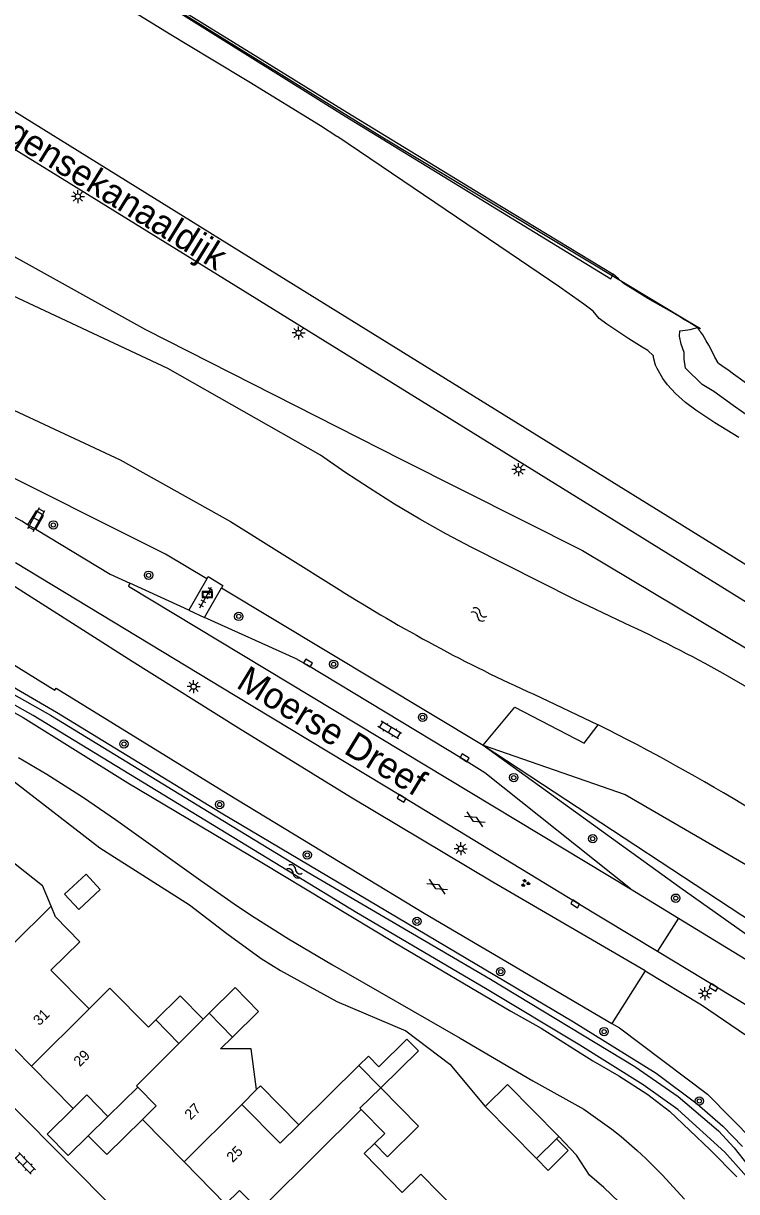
# Model space of a CAD drawing. Extents: x 128000 to 131008, y 398996 to 402500.
# Drawn here: x 129908.8 to 129977.1, y 399376.8 to 399488.7 of the extents above; entities that cross this region are included whole.
import ezdxf

# ---------------------------------------------------------------- set-up
doc = ezdxf.new("R2010")
doc.units = 0
for name, color, linetype in [('gg-anno-huisnummerreeks BGT', 7, 'Continuous'), ('gg-anno-openbare ruimte label', 7, 'Continuous'), ('gg-bbg-gedigitaliseerde bebouwing', 7, 'Continuous'), ('gg-bbg-gedigitaliseerde bijgebouw', 7, 'Continuous'), ('gg-bbg-hoofdgebouw', 7, 'Continuous'), ('gg-bbg-luifel en loopbrug', 7, 'Continuous'), ('gg-bbg-tussenscheiding', 7, 'Continuous'), ('gg-knt-BGT kruinlijn', 7, 'Continuous'), ('gg-knt-bovenkant onderkant talud', 7, 'Continuous'), ('gg-knt-verharding', 7, 'Continuous'), ('gg-kntw-beschoeiing', 7, 'Continuous'), ('gg-kntw-bovenkant insteek waterloop', 7, 'Continuous'), ('gg-kntw-waterlijn', 7, 'Continuous'), ('gt-grn-groengrens', 7, 'Continuous'), ('gt-grn-weggrens', 7, 'Continuous'), ('gt-symb-boom', 7, 'Continuous'), ('gt-symb-gesloten verharding', 7, 'Continuous'), ('gt-symb-groenvak', 7, 'Continuous'), ('gt-symb-informatiebord', 7, 'Continuous'), ('gt-symb-klinker verharding', 7, 'Continuous'), ('gt-symb-kolk', 7, 'Continuous'), ('gt-symb-lichtmast', 7, 'Continuous'), ('gt-symb-tegel verharding', 7, 'Continuous'), ('gt-symb-watersymbool', 7, 'Continuous'), ('gx-grn-maaiveld', 7, 'Continuous')]:
    doc.layers.add(name, color=color, linetype=linetype)

# ---------------------------------------------------------------- blocks, each defined once
blk = doc.blocks.new('gt0-LMAST')
at = {"layer": 'gt-symb-lichtmast'}
for p, q in [((-0.18, 0.17), (-0.45, 0.44)), ((-0.01, 0.25), (-0.01, 0.62)), ((0.17, 0.17), (0.44, 0.44)), ((-0.26, 0), (-0.63, 0)), ((-0.18, -0.18), (-0.45, -0.45)), ((-0.01, -0.25), (-0.01, -0.63)), ((0.44, -0.45), (0.17, -0.18)), ((0.24, 0), (0.62, 0))]:
    blk.add_line(p, q, dxfattribs=at)
blk.add_circle((-0.01, 0), 0.25, dxfattribs=at)
blk = doc.blocks.new('gt0-KL1')
at = {"layer": 'gt-symb-klinker verharding'}
for p, q in [((-1.15, 0.3), (1.15, 0.3)), ((-1, -0.3), (-1, 0.3)), ((-0.5, 0.3), (-0.5, 0.45)), ((0, -0.3), (0, 0.3)), ((0.5, 0.3), (0.5, 0.45)), ((1, -0.3), (1, 0.3)), ((-1.15, -0.3), (1.15, -0.3)), ((-0.5, -0.45), (-0.5, -0.3)), ((0.5, -0.45), (0.5, -0.3))]:
    blk.add_line(p, q, dxfattribs=at)
blk = doc.blocks.new('gt0-BOOM')
at = {"layer": 'gt-symb-boom'}
for radius in [0.4, 0.2]:
    blk.add_circle((0, 0), radius, dxfattribs=at)
blk = doc.blocks.new('gt0-KOLK')
at = {"layer": 'gt-symb-kolk'}
blk.add_lwpolyline([(0, 0), (0.38, 0), (0.38, 0.4), (-0.38, 0.4), (-0.38, 0), (0, 0)], dxfattribs=at)
blk = doc.blocks.new('gt0-WA')
at = {"layer": 'gt-symb-watersymbool'}
for centre, start, end in [((-0.32, 0.02), 28.0725, 151.9275), ((0.43, 0.42), 208.0725, 331.9275), ((-0.32, -0.43), 28.0725, 151.9275), ((0.43, -0.03), 208.0725, 331.9275)]:
    blk.add_arc(centre, 0.425, start, end, dxfattribs=at)
blk = doc.blocks.new('gt0-TEG1')
at = {"layer": 'gt-symb-tegel verharding'}
for p, q in [((-1.13, 0), (1.12, 0)), ((-0.9, -0.25), (-0.9, 0.25)), ((-0.45, -0.25), (-0.45, 0.25)), ((0, -0.25), (0, 0.25)), ((0.45, -0.25), (0.45, 0.25)), ((0.9, -0.25), (0.9, 0.25))]:
    blk.add_line(p, q, dxfattribs=at)
blk = doc.blocks.new('gt0-IBORD')
at = {"layer": 'gt-symb-informatiebord'}
blk.add_lwpolyline([(-0.5, 0.29), (-0.5, -0.29), (0.5, -0.29), (0.5, 0.29), (-0.5, 0.29)], dxfattribs=at)
blk.add_lwpolyline([(-0.42, -0.21), (0.42, -0.21), (0.42, 0.21), (-0.42, 0.21)], close=True, dxfattribs=at)
blk = doc.blocks.new('gt0-GESVH1')
at = {"layer": 'gt-symb-gesloten verharding'}
for p, q in [((-0.99, -0.26), (0.01, 0.24)), ((0.01, -0.26), (-0.99, 0.24)), ((0.01, 0.24), (1.01, -0.26)), ((1.01, 0.24), (0.01, -0.26))]:
    blk.add_line(p, q, dxfattribs=at)
blk = doc.blocks.new('gt0-GRVAK')
at = {"layer": 'gt-symb-groenvak'}
for p, q in [((-0.11, 0.19), (-0.23, 0.24)), ((-0.18, 0.15), (0.09, 0.15)), ((-0.09, 0.21), (-0.16, 0.32)), ((-0.05, 0.21), (-0.05, 0.39)), ((0, 0.21), (0.06, 0.32)), ((0.01, 0.19), (0.13, 0.24)), ((0.26, -0.05), (0.2, 0.06)), ((0.3, -0.05), (0.3, 0.13)), ((0.35, -0.05), (0.41, 0.06)), ((-0.25, -0.23), (-0.36, -0.18)), ((-0.32, -0.26), (-0.05, -0.26)), ((-0.23, -0.21), (-0.29, -0.1)), ((-0.18, -0.2), (-0.18, -0.02)), ((-0.14, -0.21), (-0.07, -0.1)), ((-0.12, -0.23), (0, -0.18)), ((0.24, -0.07), (0.12, -0.02)), ((0.17, -0.11), (0.44, -0.11)), ((0.37, -0.07), (0.49, -0.02))]:
    blk.add_line(p, q, dxfattribs=at)

msp = doc.modelspace()

# ---------------------------------------------------------------- linework, layer by layer
at = {"layer": 'gg-bbg-gedigitaliseerde bebouwing'}
for p, q in [((129903.79, 399411.47), (129910.63, 399406.1)), ((129911.43, 399397.98), (129915.08, 399394.28)), ((129926.02, 399393.31), (129926.58, 399393.86)), ((129940.94, 399388.85), (129935.17, 399383.17)), ((129929.71, 399385.14), (129931.14, 399386.55)), ((129942.43, 399381.39), (129943.42, 399382.36))]:
    msp.add_line(p, q, dxfattribs=at)
for points in [[(129921.47, 399393.23), (129920.76, 399392.53), (129917.08, 399396.26), (129915.08, 399394.28)], [(129931.14, 399386.55), (129930.6, 399390.47), (129927.69, 399390.46)], [(129929.71, 399385.14), (129933.39, 399381.42), (129935.17, 399383.17)], [(129945.09, 399376.71), (129941.45, 399380.42), (129942.43, 399381.39)]]:
    msp.add_lwpolyline(points, dxfattribs=at)
at = {"layer": 'gg-bbg-gedigitaliseerde bijgebouw'}
for p, q in [((129953.04, 399384.93), (129957.95, 399379.94)), ((129957.95, 399379.94), (129959.89, 399381.85)), ((129959.89, 399381.85), (129960.09, 399382.05))]:
    msp.add_line(p, q, dxfattribs=at)
for points in [[(129912.73, 399405.28), (129914.79, 399407.18), (129916.15, 399405.71), (129914.09, 399403.81), (129912.73, 399405.28)], [(129921.47, 399393.23), (129923.82, 399395.55), (129926.02, 399393.31)], [(129928.83, 399391.58), (129931.33, 399394.03), (129929.07, 399396.32), (129926.58, 399393.86)], [(129960.09, 399382.05), (129955.18, 399387.04), (129953.04, 399384.93)]]:
    msp.add_lwpolyline(points, dxfattribs=at)
at = {"layer": 'gg-bbg-hoofdgebouw'}
for p, q in [((129911.45, 399404.11), (129910.63, 399406.1)), ((129911.86, 399403.11), (129911.45, 399404.11)), ((129909.56, 399388.79), (129905.58, 399392.83)), ((129928.83, 399391.58), (129927.69, 399390.46)), ((129909.56, 399388.79), (129913.54, 399384.75)), ((129940.94, 399388.85), (129943.03, 399386.73)), ((129916.88, 399383.98), (129919.76, 399386.79)), ((129943.03, 399386.73), (129941.04, 399384.77)), ((129941.04, 399384.77), (129941.15, 399384.66)), ((129941.15, 399384.66), (129943.42, 399382.36)), ((129924.18, 399379.64), (129920.19, 399383.7))]:
    msp.add_line(p, q, dxfattribs=at)
for points in [[(129911.86, 399403.11), (129914.21, 399400.72), (129911.43, 399397.98)], [(129920.19, 399383.7), (129921.52, 399384.99), (129919.76, 399386.79)], [(129913.54, 399384.75), (129914.87, 399386.05), (129916.88, 399383.98)], [(129931.39, 399374.96), (129929.49, 399376.89), (129928.17, 399375.59), (129924.18, 399379.64)]]:
    msp.add_lwpolyline(points, dxfattribs=at)
at = {"layer": 'gg-bbg-luifel en loopbrug'}
msp.add_line((129915, 399382.13), (129916.88, 399383.98), dxfattribs=at)
for points in [[(129943.03, 399386.73), (129946.64, 399390.28), (129945.54, 399391.4), (129942.84, 399388.74), (129941.85, 399389.75), (129940.94, 399388.85)], [(129931.14, 399386.55), (129931.5, 399386.9), (129935.17, 399383.17)], [(129942.43, 399381.39), (129943.69, 399380.11), (129946.66, 399383.04), (129943.03, 399386.73)], [(129913.54, 399384.75), (129911.05, 399382.29), (129913.08, 399380.23), (129915, 399382.13)], [(129920.19, 399383.7), (129916.77, 399380.33), (129915, 399382.13)], [(129957.95, 399379.94), (129959.07, 399378.81), (129961.01, 399380.72), (129959.89, 399381.85)], [(129950.51, 399374.76), (129946.86, 399378.46), (129945.09, 399376.71)]]:
    msp.add_lwpolyline(points, dxfattribs=at)
at = {"layer": 'gg-bbg-tussenscheiding'}
for p, q in [((129907.7, 399400.41), (129911.45, 399404.11)), ((129909.56, 399388.79), (129915.08, 399394.28)), ((129923.68, 399390.98), (129926.02, 399393.31)), ((129926.58, 399393.86), (129928.83, 399391.58)), ((129921.47, 399393.23), (129923.68, 399390.98)), ((129924.18, 399379.64), (129929.71, 399385.14))]:
    msp.add_line(p, q, dxfattribs=at)
for points in [[(129919.76, 399386.79), (129919.62, 399386.93), (129923.68, 399390.98)], [(129932.23, 399375.54), (129932.11, 399375.67), (129941.15, 399384.66)]]:
    msp.add_lwpolyline(points, dxfattribs=at)
at = {"layer": 'gg-knt-BGT kruinlijn'}
msp.add_line((129927.76, 399434.62), (129952.84, 399419.54), dxfattribs=at)
for points in [[(129882.06, 399473.15), (129884.16, 399475.83), (129893.85, 399474.15), (129920.5, 399459.36), (129945.01, 399446.9), (129962.37, 399438.19), (129987.34, 399423.27), (130007.53, 399411.1)], [(129926.35, 399435.47), (129922.39, 399437.85), (129886.07, 399456)], [(129952.84, 399419.54), (129966.47, 399414.82), (129980, 399406.97), (129994.48, 399397.23)]]:
    msp.add_lwpolyline(points, dxfattribs=at)
at = {"layer": 'gg-knt-bovenkant onderkant talud'}
for points in [[(129867.28, 399425.54), (129868.82, 399426.54), (129869.71, 399427.04), (129870.7, 399427.25), (129872.17, 399427.88), (129873.6, 399428.3), (129875.47, 399427.99), (129877.32, 399427.43), (129879.88, 399426.69), (129890.08, 399424.15), (129893.44, 399422.81), (129897.22, 399421.43), (129901.93, 399419.39), (129906.65, 399415.83), (129907.52, 399416.35), (129916.11, 399409.72), (129924.71, 399404.26), (129928.27, 399401.51), (129931.57, 399399.11), (129933.42, 399397.95), (129938.82, 399394.98), (129945.44, 399392.17), (129949.64, 399388.98), (129953.04, 399384.93)], [(129952.84, 399419.54), (129971.71, 399405.94), (129981.31, 399399.13), (129990.04, 399392.05)], [(129952.84, 399419.54), (129984.43, 399398.8), (129990.74, 399393.7)], [(129908.33, 399418.35), (129911.03, 399416.76), (129914.54, 399414.53), (129917.62, 399412.44), (129925.79, 399406.58), (129929.3, 399404.14), (129930.91, 399403.08), (129934.2, 399401.01), (129938.41, 399398.49), (129950.65, 399391.49), (129957.62, 399387.38), (129962.5, 399384.68), (129965.19, 399382.76), (129966.07, 399382.05), (129967.61, 399380.73), (129968.43, 399379.96), (129969.99, 399378.4), (129972.14, 399376.07)], [(129972.44, 399368.23), (129971.32, 399369.7), (129970.03, 399371.23), (129967.9, 399373.62), (129965.84, 399375.81), (129964.4, 399377.19), (129963.05, 399378.35), (129961.78, 399380.29), (129960.09, 399382.05)]]:
    msp.add_lwpolyline(points, dxfattribs=at)
at = {"layer": 'gg-knt-verharding'}
for p, q in [((129909.98, 399440.23), (129909.19, 399440.66)), ((129924.64, 399432.49), (129918.99, 399435.05)), ((129926.35, 399435.47), (129924.64, 399432.49)), ((129926.15, 399431.79), (129927.76, 399434.62)), ((129924.64, 399432.49), (129926.15, 399431.79)), ((129966.96, 399405.79), (129971.58, 399402.97)), ((129969.57, 399399.81), (129981.23, 399392.75))]:
    msp.add_line(p, q, dxfattribs=at)
for points in [[(130042.83, 399400.33), (130030.34, 399405.52), (130024.79, 399408.33), (130016.81, 399412.88), (130006.59, 399419.1), (129976.83, 399437.55), (129931.27, 399465.75), (129892.44, 399489.82), (129879.68, 399497.69)], [(129890.39, 399487.47), (129929.15, 399463.53), (129975.31, 399434.96), (130004.6, 399416.81), (130021.31, 399406.56)], [(129909.98, 399440.23), (129910.72, 399441.55), (129910.01, 399441.99), (129909.19, 399440.66)], [(129909.98, 399440.23), (129917.1, 399435.93), (129918.99, 399435.05)], [(129908.04, 399437.04), (129929.08, 399424.3), (129945.13, 399414.63), (129961.77, 399404.52), (129969.57, 399399.81)], [(129968.38, 399397.92), (129953.76, 399406.42), (129940.14, 399414.55), (129929.39, 399421.17), (129919.2, 399427.55), (129906.24, 399435.8)], [(129918.99, 399435.05), (129918.87, 399434.76), (129966.96, 399405.79)], [(129926.35, 399435.47), (129926.48, 399435.7), (129927.89, 399434.85), (129927.76, 399434.62)], [(129901.16, 399431.35), (129903.94, 399429.66), (129911.81, 399424.83), (129911.94, 399425.02), (129928.41, 399414.85), (129947.21, 399403.46), (129965.19, 399392.89)], [(129966.96, 399405.79), (129953.01, 399416.88), (129950.96, 399418.16), (129935.96, 399427.25), (129934.93, 399427.83), (129926.15, 399431.79)], [(129971.58, 399402.97), (129981.52, 399396.91), (129982.11, 399396.69)], [(129894.47, 399398.37), (129921.32, 399371.24), (129928.81, 399370.84), (129949.47, 399349.84)], [(129968.38, 399397.92), (129973.78, 399394.66), (129981.6, 399389.34), (129987.99, 399384.51), (129994.2, 399378.28), (129998.11, 399373.21), (130000.52, 399369.16), (130004.46, 399360.42), (130007.41, 399349.49), (130008.09, 399346.56), (130009.26, 399342.47), (130009.65, 399341.3)], [(129965.19, 399392.89), (129965.9, 399392.47), (129974.34, 399386.12), (129981, 399379.39), (129986.73, 399371.33), (129991.46, 399362.81), (129994.97, 399353.81), (129998.11, 399342.18), (129998.98, 399339.36), (130000, 399336.6)]]:
    msp.add_lwpolyline(points, dxfattribs=at)
msp.add_arc((129873.36, 399379.61), 70.79, 59.5887, 68.1449, dxfattribs=at)
at = {"layer": 'gg-kntw-beschoeiing'}
for p, q in [((129972.44, 399460.19), (129973.69, 399459.47)), ((129957.71, 399424.42), (129963.88, 399421.48))]:
    msp.add_line(p, q, dxfattribs=at)
for points in [[(129698.6, 399629.32), (129797.73, 399567.94), (129943.14, 399477.81), (129972.44, 399460.19)], [(129966.38, 399431.24), (129961.58, 399433.52), (129951.77, 399438.47), (129949.26, 399439.79), (129946.79, 399441.18), (129944.36, 399442.64), (129941.96, 399444.15), (129939.59, 399445.71), (129937.26, 399447.33), (129922.62, 399455.61), (129906.74, 399463.06), (129891.12, 399470.14), (129887.72, 399470.27), (129886.87, 399469.05)], [(129886.04, 399467.85), (129885.21, 399466.66), (129886.61, 399462.74), (129888.39, 399461.27), (129890.82, 399459.58), (129918.05, 399446.89), (129928.63, 399440.97), (129939.04, 399434.47)], [(129993.88, 399415.13), (129989.48, 399418.11), (129985, 399420.98), (129980.46, 399423.75), (129975.85, 399426.4)]]:
    msp.add_lwpolyline(points, dxfattribs=at)
for centre, radius, start, end in [((130018.67, 399560.04), 148.69, 237.6195, 245.7954), ((129909.37, 399307.81), 135.96, 60.724, 65.206), ((129877.75, 399248.17), 193.53, 53.6151, 63.5742)]:
    msp.add_arc(centre, radius, start, end, dxfattribs=at)
at = {"layer": 'gg-kntw-bovenkant insteek waterloop'}
for points in [[(129867.25, 399437.28), (129869.81, 399437.38), (129872.98, 399436.96), (129876.61, 399436.24), (129880.39, 399435.37), (129884.48, 399434.24), (129888.16, 399433.11), (129892.25, 399431.98), (129898.43, 399429.83), (129901.19, 399428.7), (129906.96, 399425.62), (129911.97, 399422.7), (129927.75, 399413.07), (129961.52, 399393.04), (129969.44, 399388.12), (129973.37, 399385.2), (129975.82, 399383.05), (129977.71, 399381.11)], [(129860.75, 399432.27), (129864.64, 399434.37), (129866.49, 399435.03), (129868.58, 399435.38), (129871.34, 399435.33), (129874.41, 399434.71), (129877.78, 399433.89), (129889.38, 399430.81), (129893.06, 399429.63), (129896.28, 399428.45), (129900.93, 399426.5), (129908.75, 399422.2), (129918.81, 399415.95), (129931.63, 399408.31), (129944.35, 399400.63), (129955.49, 399394.07), (129958.4, 399392.43), (129963.36, 399389.3), (129965.86, 399387.87), (129968.62, 399386.08), (129970.71, 399384.49), (129974.59, 399380.8), (129977.15, 399378.19)]]:
    msp.add_lwpolyline(points, dxfattribs=at)
at = {"layer": 'gg-kntw-waterlijn'}
for points in [[(129861.03, 399433.47), (129863.41, 399435.2), (129866.56, 399436.51), (129869.81, 399436.84), (129876.64, 399435.67), (129889.06, 399432.32), (129895.79, 399430.11), (129902.85, 399427.21), (129911.37, 399422.43), (129926.6, 399413.13), (129935.97, 399407.41), (129953.55, 399397.13), (129967.37, 399388.78), (129971.54, 399385.89), (129975.41, 399382.61), (129976.89, 399380.99), (129984.76, 399371.03)], [(129979.64, 399376.49), (129976.01, 399380.57), (129971.5, 399384.65), (129968.18, 399387.02), (129962.11, 399390.82), (129953.07, 399396.23), (129940.74, 399403.48), (129909.73, 399422.38), (129904.64, 399425.23), (129902.29, 399426.54), (129895.06, 399429.64), (129889.38, 399431.44), (129876.51, 399434.85), (129872.06, 399435.82), (129869.55, 399436.15), (129866.58, 399435.81), (129863.49, 399434.59), (129861.24, 399433.1), (129861.03, 399433.47)]]:
    msp.add_lwpolyline(points, dxfattribs=at)
at = {"layer": 'gt-grn-groengrens'}
msp.add_lwpolyline([(129952.84, 399419.54), (129955.88, 399423.19), (129962.53, 399419.75), (129963.88, 399421.48)], dxfattribs=at)
at = {"layer": 'gt-grn-weggrens'}
for p, q in [((129971.58, 399402.97), (129969.57, 399399.81)), ((129968.38, 399397.92), (129965.19, 399392.89))]:
    msp.add_line(p, q, dxfattribs=at)
at = {"layer": 'gx-grn-maaiveld'}
for points in [[(129698.49, 399629.13), (129720.31, 399615.62), (129735.72, 399606.08), (129755.31, 399593.84), (129777.85, 399579.88), (129801.01, 399565.61), (129826.19, 399549.93), (129845.52, 399538.01), (129866.96, 399524.71), (129884.04, 399514.04), (129905.78, 399500.79), (129923.62, 399489.78), (129939.63, 399479.81), (129965.07, 399464.21), (129965.31, 399464.65)], [(129977.35, 399449), (129975.05, 399450.41), (129973.22, 399451.64), (129972.23, 399452.38), (129971.27, 399453.23), (129970.5, 399454.05), (129970.06, 399454.66), (129969.51, 399455.62), (129969.38, 399455.93), (129969.16, 399456.68), (129969.17, 399456.85), (129968.62, 399457.36), (129968.1, 399457.67), (129966.8, 399458.47), (129964.71, 399459.88), (129963.97, 399460.42), (129963.68, 399460.77), (129963.4, 399461.11), (129962.49, 399461.8), (129960.32, 399463.33), (129960.21, 399463.41), (129953.37, 399468.03), (129938.91, 399477.8), (129938.83, 399477.85), (129937.25, 399478.86), (129930.38, 399483.09), (129926.77, 399485.26), (129922.76, 399487.67), (129916.7, 399491.45)], [(129923.85, 399490.02), (129931.26, 399485.43), (129939.78, 399480.19), (129952.65, 399472.33), (129965.31, 399464.65)], [(129973.39, 399459.56), (129972.51, 399460.09), (129972.13, 399460.3), (129971.59, 399460.64), (129970.67, 399461.19), (129969.89, 399461.62), (129969.09, 399462.07), (129968.63, 399462.34), (129967.35, 399463.13), (129966.36, 399463.75), (129966.21, 399463.85), (129965.83, 399464.21), (129965.31, 399464.65)], [(130020.93, 399425), (130018.04, 399427.05), (130014.14, 399429.34), (130010.74, 399431.26), (130008.37, 399432.84), (130004.6, 399434.83), (130001.01, 399437.44), (129996.58, 399439.86), (129993.66, 399441.9), (129989.39, 399444.1), (129986.74, 399445.53), (129980.78, 399449.26), (129976.82, 399452.08), (129974.95, 399453.42), (129973.83, 399454.08), (129972.25, 399455.67), (129972.1, 399456.52), (129972.1, 399457.17), (129971.83, 399457.95), (129971.66, 399458.72), (129971.7, 399459.24), (129971.98, 399459.26), (129972.7, 399459.36), (129973.39, 399459.56)], [(129979.79, 399452.99), (129976.85, 399455.09), (129976.3, 399455.49), (129976.03, 399455.65), (129975.41, 399456.1), (129975.37, 399456.16), (129975.06, 399456.72), (129974.79, 399457.24), (129974.47, 399457.85), (129974.22, 399458.29), (129973.89, 399458.85), (129973.7, 399459.12), (129973.63, 399459.21), (129973.58, 399459.31), (129973.39, 399459.56)]]:
    msp.add_lwpolyline(points, dxfattribs=at)

# ---------------------------------------------------------------- block references
at = {"layer": 'gt-symb-boom'}
for p in [(129911.66, 399440.64), (129920.78, 399435.82), (129929.43, 399431.88), (129938.52, 399427.3), (129947.04, 399422.21), (129918.42, 399419.66), (129955.78, 399416.44), (129927.59, 399413.86), (129963.35, 399410.59), (129935.99, 399409.03), (129971.31, 399404.89), (129946.51, 399402.67), (129954.54, 399397.85), (129964.44, 399392.11), (129973.57, 399385.46)]:
    msp.add_blockref('gt0-BOOM', p, dxfattribs=at)
at = {"layer": 'gt-symb-gesloten verharding'}
for p, rotation in [((129952.06, 399412.46), -30.541098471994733), ((129948.44, 399406.01), -30.541098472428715)]:
    msp.add_blockref('gt0-GESVH1', p, dxfattribs=dict(at, rotation=rotation))
at = {"layer": 'gt-symb-groenvak'}
msp.add_blockref('gt0-GRVAK', (129956.88, 399406.33), dxfattribs=at)
at = {"layer": 'gt-symb-informatiebord'}
msp.add_blockref('gt0-IBORD', (129926.41, 399433.97), dxfattribs=at)
at = {"layer": 'gt-symb-klinker verharding'}
for p, rotation in [((129910.03, 399441.17), 60.92313647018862), ((129943.89, 399420.99), 148.8692008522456), ((129908.94, 399379.49), -45.36442053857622)]:
    msp.add_blockref('gt0-KL1', p, dxfattribs=dict(at, rotation=rotation))
at = {"layer": 'gt-symb-kolk'}
for p, rotation in [((129935.96, 399427.25), -31.20949091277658), ((129950.96, 399418.16), -31.877816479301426), ((129945.13, 399414.63), 148.94783928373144), ((129961.77, 399404.52), 148.74151469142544), ((129975.03, 399396.51), 148.79050908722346)]:
    msp.add_blockref('gt0-KOLK', p, dxfattribs=dict(at, rotation=rotation))
at = {"layer": 'gt-symb-lichtmast'}
for p in [(129914.02, 399472.1), (129935.16, 399459.03), (129956.24, 399445.95), (129925.11, 399425.15), (129950.71, 399409.63), (129974.11, 399395.76)]:
    msp.add_blockref('gt0-LMAST', p, dxfattribs=at)
at = {"layer": 'gt-symb-tegel verharding', "rotation": 60.84518962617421}
msp.add_blockref('gt0-TEG1', (129926.26, 399433.7), dxfattribs=at)
at = {"layer": 'gt-symb-watersymbool'}
for p, rotation in [((129952.38, 399432.1), -30.07902587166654), ((129934.71, 399407.49), -30.07902586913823)]:
    msp.add_blockref('gt0-WA', p, dxfattribs=dict(at, rotation=rotation))

# ---------------------------------------------------------------- texts
at = {"layer": 'gg-anno-huisnummerreeks BGT'}
for s, rotation, p in [('31', 44.6, (129910.31, 399392.62)), ('29', 44.6, (129914.19, 399388.69)), ('27', 44.5, (129924.82, 399383.59)), ('25', 44.5, (129928.84, 399379.51))]:
    msp.add_text(s, height=1, rotation=rotation, dxfattribs=at).set_placement(p)
at = {"layer": 'gg-anno-openbare ruimte label'}
for s, rotation, p in [('Dongensekanaaldijk', 328.2, (129901.68, 399480.83)), ('Moerse Dreef', 328.6, (129929.07, 399425.13))]:
    msp.add_text(s, height=2.5, rotation=rotation, dxfattribs=at).set_placement(p)

doc.saveas('drawing.dxf')
